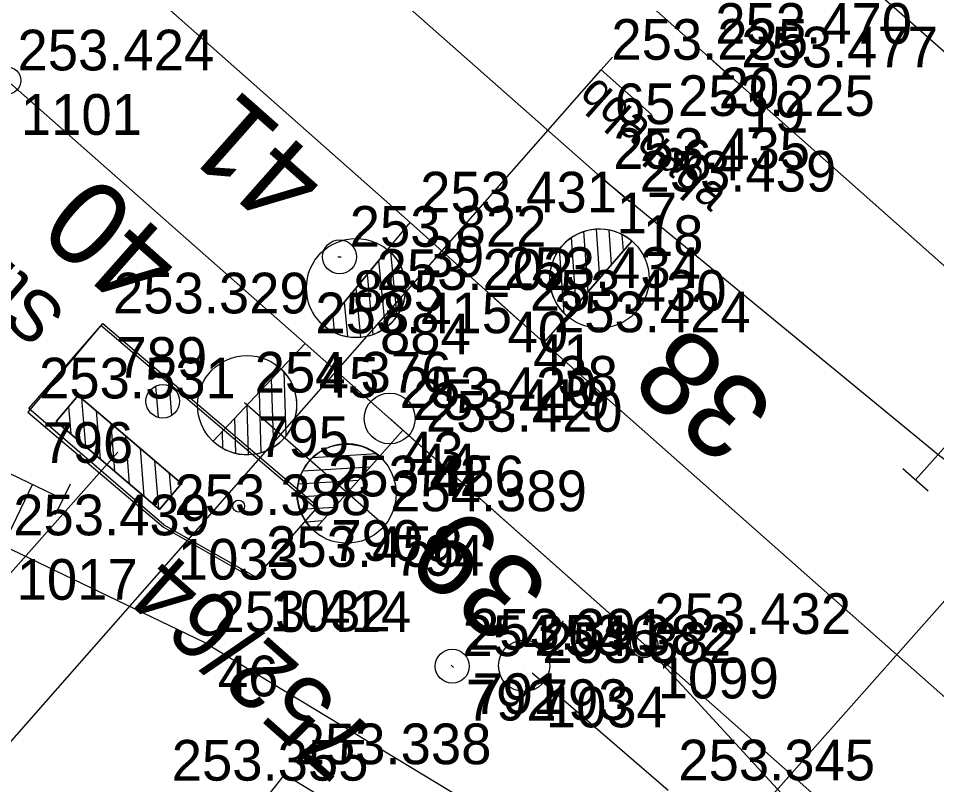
# Model space of a CAD drawing. Extents: x -496688 to -495455, y -1089309 to -1088026.
# Drawn here: x -496224.8 to -496197.72, y -1088446.9 to -1088424.3 of the extents above; entities that cross this region are included whole.
import ezdxf

# ---------------------------------------------------------------- set-up
doc = ezdxf.new("R2010")
doc.units = 0
for name, color, linetype in [('Vrstva 1', 7, 'Continuous'), ('Vrstva 10', 7, 'Continuous'), ('Vrstva 15', 7, 'Continuous'), ('Vrstva 16', 7, 'Continuous'), ('Vrstva 17', 7, 'Continuous'), ('Vrstva 2', 7, 'Continuous'), ('Vrstva 23', 7, 'Continuous'), ('Vrstva 25', 7, 'Continuous'), ('Vrstva 3', 7, 'Continuous'), ('Vrstva 36', 7, 'Continuous'), ('Vrstva 4', 7, 'Continuous'), ('Vrstva 55', 7, 'Continuous'), ('Vrstva 57', 7, 'Continuous'), ('Vrstva 59', 7, 'Continuous'), ('Vrstva 6', 7, 'Continuous'), ('Vrstva 60', 7, 'Continuous'), ('Vrstva 61', 7, 'Continuous'), ('Vrstva 7', 7, 'Continuous')]:
    doc.layers.add(name, color=color, linetype=linetype)

msp = doc.modelspace()

# ---------------------------------------------------------------- linework, layer by layer
at = {"layer": 'Vrstva 1'}
for points in [[(-496133.331, -1088482.129), (-496170.85, -1088448.892), (-496201.292, -1088421.94), (-496228.817, -1088397.564), (-496259.484, -1088370.356), (-496295.495, -1088338.436), (-496321.941, -1088315.102), (-496368.146, -1088274.115), (-496386.312, -1088258.02), (-496419.129, -1088229.028), (-496434.711, -1088215.25), (-496459.03, -1088193.761), (-496488.382, -1088167.801), (-496490.273, -1088166.162), (-496503.436, -1088154.084), (-496512.25, -1088145.132), (-496520.705, -1088135.775), (-496522.729, -1088133.535), (-496532.365, -1088122.544)], [(-496152.389, -1088471.491), (-496161.166, -1088463.737), (-496174.218, -1088452.207), (-496175.79, -1088450.813), (-496194.308, -1088434.436), (-496204.55, -1088425.355), (-496231.966, -1088401.135), (-496262.723, -1088373.931), (-496298.89, -1088341.905), (-496325.197, -1088318.624), (-496370.802, -1088278.244), (-496382.006, -1088268.353), (-496388.792, -1088262.316), (-496399.609, -1088252.698), (-496403.58, -1088249.174), (-496431.636, -1088224.314), (-496435.314, -1088221.061), (-496452.9, -1088205.491), (-496457.288, -1088201.602), (-496470.932, -1088189.544), (-496488.059, -1088174.063), (-496496.963, -1088165.224)], [(-496207.558, -1088429.044), (-496235.503, -1088404.373), (-496265.522, -1088377.816), (-496281.415, -1088363.725), (-496286.679, -1088359.049), (-496301.592, -1088345.863), (-496328.276, -1088322.216), (-496373.906, -1088281.808), (-496385.06, -1088271.911), (-496391.826, -1088265.931), (-496403.083, -1088255.913), (-496406.313, -1088253.053), (-496434.626, -1088227.925), (-496438.305, -1088224.673), (-496456.053, -1088209.011), (-496460.541, -1088205.051), (-496465.074, -1088201.022), (-496474.506, -1088192.651), (-496483.926, -1088184.29)], [(-496098.321, -1088532.14), (-496113.381, -1088518.859), (-496142.095, -1088493.38), (-496184.385, -1088455.93), (-496196.867, -1088444.876), (-496209.306, -1088433.861), (-496213.249, -1088430.329), (-496225.685, -1088419.311), (-496238.055, -1088408.352), (-496252.739, -1088395.349), (-496269.088, -1088380.829), (-496284.933, -1088366.798), (-496289.774, -1088362.518), (-496304.914, -1088349.103), (-496331.751, -1088325.354), (-496382.404, -1088280.635)], [(-496101.697, -1088535.642), (-496116.65, -1088522.36), (-496145.401, -1088496.824), (-496192.559, -1088454.988), (-496206.347, -1088442.759), (-496213.463, -1088436.447), (-496216.342, -1088433.89), (-496225.123, -1088426.139), (-496237.731, -1088415.01), (-496248.348, -1088406.17), (-496261.601, -1088395.991)], [(-496207.558, -1088429.044), (-496197.683, -1088437.169), (-496177.864, -1088451.902), (-496176.041, -1088453.176)], [(-496225.248, -1088439.85), (-496219.315, -1088442.699), (-496204.791, -1088451.487), (-496197.276, -1088457.363), (-496187.907, -1088465.601)], [(-496175.44, -1088476.59), (-496187.155, -1088463.683), (-496193.339, -1088456.911), (-496206.347, -1088442.759)]]:
    msp.add_lwpolyline(points, dxfattribs=at)
at = {"layer": 'Vrstva 10'}
for p, q in [((-496220.749, -1088435.15), (-496220.676, -1088436.068)), ((-496220.348, -1088435.144), (-496220.279, -1088436.018)), ((-496223.033, -1088435.43), (-496223.682, -1088436.191)), ((-496219.989, -1088438.026), (-496223.033, -1088435.43)), ((-496222.931, -1088435.516), (-496222.819, -1088436.927)), ((-496223.314, -1088435.76), (-496223.251, -1088436.559)), ((-496222.501, -1088435.884), (-496222.389, -1088437.293)), ((-496223.682, -1088436.191), (-496220.639, -1088438.787)), ((-496223.68, -1088436.19), (-496223.68, -1088436.192)), ((-496222.071, -1088436.251), (-496221.959, -1088437.66)), ((-496221.64, -1088436.618), (-496221.529, -1088438.028)), ((-496252.863, -1088472.082), (-496221.865, -1088437.093)), ((-496221.21, -1088436.985), (-496221.098, -1088438.395)), ((-496220.78, -1088437.352), (-496220.668, -1088438.761)), ((-496220.35, -1088437.719), (-496220.296, -1088438.386)), ((-496220.639, -1088438.787), (-496219.989, -1088438.026))]:
    msp.add_line(p, q, dxfattribs=at)
msp.add_lwpolyline([(-496219.989, -1088438.026), (-496220.639, -1088438.787), (-496223.682, -1088436.191), (-496223.033, -1088435.43)], close=True, dxfattribs=at)
msp.add_circle((-496220.539, -1088435.596), 0.495, dxfattribs=at)
msp.add_circle((-496220.539, -1088435.596), 0.495, dxfattribs=at)
at = {"layer": 'Vrstva 15'}
for p, q in [((-496226.114, -1088441.653), (-496224.382, -1088438.047)), ((-496223.697, -1088438.931), (-496223.264, -1088438.029))]:
    msp.add_line(p, q, dxfattribs=at)
msp.add_lwpolyline([(-496223.481, -1088438.48), (-496225.284, -1088437.614), (-496227.015, -1088441.22), (-496225.212, -1088442.086)], dxfattribs=at)
at = {"layer": 'Vrstva 16'}
msp.add_lwpolyline([(-496184.629, -1088475.67), (-496187.454, -1088475.604), (-496194.899, -1088468.574), (-496191.403, -1088465.223), (-496199.911, -1088458.038), (-496208.371, -1088451.846), (-496216.95, -1088446.6), (-496219.092, -1088449.299), (-496214.995, -1088454.026), (-496208.343, -1088460.841), (-496177.898, -1088488.575), (-496173.306, -1088483.846), (-496178.781, -1088476.82)], dxfattribs=at)
at = {"layer": 'Vrstva 17'}
msp.add_lwpolyline([(-496214.136, -1088439.14), (-496218.129, -1088435.641)], dxfattribs=at)
at = {"layer": 'Vrstva 2'}
for p, q in [((-496213.906, -1088431.12), (-496213.249, -1088430.329)), ((-496208.002, -1088432.365), (-496208.127, -1088430.594)), ((-496207.654, -1088431.964), (-496207.756, -1088430.523)), ((-496207.308, -1088431.563), (-496207.379, -1088430.551)), ((-496208.629, -1088433.087), (-496206.711, -1088430.876)), ((-496206.711, -1088430.876), (-496208.629, -1088433.086)), ((-496208.35, -1088432.766), (-496208.49, -1088430.771)), ((-496206.959, -1088431.162), (-496206.992, -1088430.687)), ((-496213.907, -1088431.12), (-496215.769, -1088433.378)), ((-496215.769, -1088433.378), (-496213.905, -1088431.121)), ((-496213.905, -1088431.121), (-496213.907, -1088431.12)), ((-496208.71, -1088433.006), (-496208.843, -1088431.113)), ((-496214.177, -1088431.448), (-496213.987, -1088433.437)), ((-496213.824, -1088431.198), (-496213.643, -1088433.088)), ((-496214.514, -1088431.857), (-496214.345, -1088433.625)), ((-496214.851, -1088432.267), (-496214.714, -1088433.705)), ((-496215.19, -1088432.675), (-496215.093, -1088433.687)), ((-496215.527, -1088433.085), (-496215.482, -1088433.56)), ((-496208.629, -1088433.086), (-496208.629, -1088433.087)), ((-496208.63, -1088433.088), (-496209.306, -1088433.861)), ((-496217.047, -1088434.638), (-496216.342, -1088433.89)), ((-496217.048, -1088434.638), (-496219.05, -1088436.774)), ((-496219.05, -1088436.774), (-496217.047, -1088434.639)), ((-496217.047, -1088434.639), (-496217.048, -1088434.638)), ((-496217.339, -1088434.948), (-496217.275, -1088436.945)), ((-496216.971, -1088434.721), (-496216.91, -1088436.619)), ((-496217.701, -1088435.335), (-496217.645, -1088437.11)), ((-496218.064, -1088435.722), (-496218.018, -1088437.166)), ((-496218.427, -1088436.109), (-496218.395, -1088437.124)), ((-496218.79, -1088436.496), (-496218.775, -1088436.973)), ((-496214.142, -1088437.219), (-496213.463, -1088436.447)), ((-496214.232, -1088437.151), (-496216.127, -1088437.267)), ((-496216.082, -1088439.412), (-496214.143, -1088437.219)), ((-496214.142, -1088437.22), (-496216.082, -1088439.412)), ((-496214.143, -1088437.219), (-496214.142, -1088437.22)), ((-496214.424, -1088437.538), (-496216.418, -1088437.661)), ((-496214.775, -1088437.935), (-496216.548, -1088438.044)), ((-496215.127, -1088438.332), (-496216.569, -1088438.421)), ((-496215.478, -1088438.73), (-496216.492, -1088438.792)), ((-496215.83, -1088439.127), (-496216.306, -1088439.157))]:
    msp.add_line(p, q, dxfattribs=at)
for points in [[(-496213.249, -1088430.329), (-496225.685, -1088419.311), (-496238.055, -1088408.352)], [(-496216.342, -1088433.89), (-496225.123, -1088426.139), (-496237.731, -1088415.01)], [(-496209.306, -1088433.861), (-496196.867, -1088444.876), (-496184.385, -1088455.93)], [(-496213.854, -1088436.093), (-496206.347, -1088442.759), (-496192.559, -1088454.988)], [(-496206.347, -1088442.759), (-496193.339, -1088456.911)]]:
    msp.add_lwpolyline(points, dxfattribs=at)
for centre, radius in [((-496225.123, -1088426.139), 0.4), ((-496207.665, -1088431.974), 1.462), ((-496214.842, -1088432.257), 1.462), ((-496218.054, -1088435.713), 1.462), ((-496215.119, -1088438.321), 1.462), ((-496206.347, -1088442.759), 0.4)]:
    msp.add_circle(centre, radius, dxfattribs=at)
for centre, start, end in [((-496207.67, -1088431.981), 49.0398, 229.0006), ((-496214.838, -1088432.249), 230.4753, 50.4361), ((-496218.049, -1088435.706), 226.8458, 46.8066), ((-496215.112, -1088438.316), 48.538, 228.4988)]:
    msp.add_arc(centre, 1.464, start, end, dxfattribs=at)
at = {"layer": 'Vrstva 23'}
msp.add_lwpolyline([(-496224.487, -1088435.813), (-496222.307, -1088433.305), (-496215.969, -1088438.702), (-496217.792, -1088440.781), (-496220.496, -1088439.255), (-496224.487, -1088435.813)], dxfattribs=at)
at = {"layer": 'Vrstva 25'}
msp.add_line((-496215.378, -1088431.339), (-496215.278, -1088431.339), dxfattribs=at)
msp.add_circle((-496215.328, -1088431.339), 0.5, dxfattribs=at)
at = {"layer": 'Vrstva 3'}
for p, q in [((-496198.346, -1088437.917), (-496197.02, -1088436.421)), ((-496197.972, -1088438.249), (-496198.72, -1088437.586))]:
    msp.add_line(p, q, dxfattribs=at)
at = {"layer": 'Vrstva 36'}
msp.add_line((-496209.383, -1088442.83), (-496208.721, -1088442.08), dxfattribs=at)
msp.add_lwpolyline([(-496205.64, -1088447.077), (-496209.648, -1088443.612)], dxfattribs=at)
msp.add_circle((-496209.885, -1088443.395), 0.757, dxfattribs=at)
at = {"layer": 'Vrstva 4'}
for p, q in [((-496203.786, -1088426.051), (-496204.55, -1088425.355)), ((-496206.784, -1088429.713), (-496207.558, -1088429.044)), ((-496210.019, -1088433.227), (-496210.774, -1088432.552))]:
    msp.add_line(p, q, dxfattribs=at)
msp.add_lwpolyline([(-496213.082, -1088436.793), (-496213.854, -1088436.093)], dxfattribs=at)
at = {"layer": 'Vrstva 55'}
for p, q in [((-496222.37, -1088433.36), (-496224.52, -1088435.92)), ((-496216.02, -1088438.77), (-496222.37, -1088433.36)), ((-496224.52, -1088435.92), (-496220.52, -1088439.31)), ((-496217.83, -1088440.84), (-496216.02, -1088438.77)), ((-496220.52, -1088439.31), (-496217.83, -1088440.84))]:
    msp.add_line(p, q, dxfattribs=at)
at = {"layer": 'Vrstva 59'}
msp.add_circle((-496218.303, -1088438.688), 0.175, dxfattribs=at)
at = {"layer": 'Vrstva 6'}
for p, q in [((-496207.283, -1088425.451), (-496207.945, -1088426.199)), ((-496251.015, -1088475.218), (-496207.614, -1088425.825)), ((-496206.13, -1088427.137), (-496207.614, -1088425.825)), ((-496238.411, -1088487.695), (-496197.033, -1088440.957))]:
    msp.add_line(p, q, dxfattribs=at)
at = {"layer": 'Vrstva 60'}
for p, q in [((-496204.55, -1088425.355), (-496204.55, -1088425.355)), ((-496204.55, -1088425.355), (-496204.55, -1088425.355)), ((-496207.614, -1088425.825), (-496207.614, -1088425.825)), ((-496207.614, -1088425.825), (-496207.614, -1088425.825)), ((-496203.786, -1088426.051), (-496203.786, -1088426.051)), ((-496203.786, -1088426.051), (-496203.786, -1088426.051)), ((-496205.647, -1088427.483), (-496205.647, -1088427.483)), ((-496205.647, -1088427.483), (-496205.647, -1088427.483)), ((-496207.558, -1088429.044), (-496207.558, -1088429.044)), ((-496207.558, -1088429.044), (-496207.558, -1088429.044)), ((-496206.784, -1088429.713), (-496206.784, -1088429.713)), ((-496206.784, -1088429.713), (-496206.784, -1088429.713)), ((-496213.249, -1088430.329), (-496213.249, -1088430.329)), ((-496213.249, -1088430.329), (-496213.249, -1088430.329)), ((-496215.328, -1088431.339), (-496215.328, -1088431.339)), ((-496215.328, -1088431.339), (-496215.328, -1088431.339)), ((-496214.535, -1088432.613), (-496214.535, -1088432.613)), ((-496214.535, -1088432.613), (-496214.535, -1088432.613)), ((-496210.774, -1088432.552), (-496210.774, -1088432.552)), ((-496210.774, -1088432.552), (-496210.774, -1088432.552)), ((-496222.307, -1088433.305), (-496222.307, -1088433.305)), ((-496222.307, -1088433.305), (-496222.307, -1088433.305)), ((-496210.019, -1088433.227), (-496210.019, -1088433.227)), ((-496210.019, -1088433.227), (-496210.019, -1088433.227)), ((-496216.342, -1088433.89), (-496216.342, -1088433.89)), ((-496216.342, -1088433.89), (-496216.342, -1088433.89)), ((-496209.306, -1088433.861), (-496209.306, -1088433.861)), ((-496209.306, -1088433.861), (-496209.306, -1088433.861)), ((-496218.129, -1088435.641), (-496218.129, -1088435.641)), ((-496218.129, -1088435.641), (-496218.129, -1088435.641)), ((-496224.487, -1088435.813), (-496224.487, -1088435.813)), ((-496224.487, -1088435.813), (-496224.487, -1088435.813)), ((-496213.854, -1088436.093), (-496213.854, -1088436.093)), ((-496213.854, -1088436.093), (-496213.854, -1088436.093)), ((-496213.463, -1088436.447), (-496213.463, -1088436.447)), ((-496213.463, -1088436.447), (-496213.463, -1088436.447)), ((-496213.082, -1088436.793), (-496213.082, -1088436.793)), ((-496213.082, -1088436.793), (-496213.082, -1088436.793)), ((-496215.969, -1088438.702), (-496215.969, -1088438.702)), ((-496215.969, -1088438.702), (-496215.969, -1088438.702)), ((-496220.496, -1088439.255), (-496220.496, -1088439.255)), ((-496220.496, -1088439.255), (-496220.496, -1088439.255)), ((-496214.136, -1088439.14), (-496214.136, -1088439.14)), ((-496214.136, -1088439.14), (-496214.136, -1088439.14)), ((-496217.792, -1088440.781), (-496217.792, -1088440.781)), ((-496217.792, -1088440.781), (-496217.792, -1088440.781)), ((-496219.315, -1088442.699), (-496219.315, -1088442.699)), ((-496219.315, -1088442.699), (-496219.315, -1088442.699)), ((-496206.347, -1088442.759), (-496206.347, -1088442.759)), ((-496206.347, -1088442.759), (-496206.347, -1088442.759)), ((-496211.809, -1088443.22), (-496211.809, -1088443.22)), ((-496211.809, -1088443.22), (-496211.809, -1088443.22)), ((-496212.004, -1088443.411), (-496212.004, -1088443.411)), ((-496212.004, -1088443.411), (-496212.004, -1088443.411)), ((-496209.885, -1088443.396), (-496209.885, -1088443.396)), ((-496209.885, -1088443.396), (-496209.885, -1088443.396)), ((-496209.648, -1088443.612), (-496209.648, -1088443.612)), ((-496209.648, -1088443.612), (-496209.648, -1088443.612)), ((-496216.95, -1088446.6), (-496216.95, -1088446.6)), ((-496216.95, -1088446.6), (-496216.95, -1088446.6))]:
    msp.add_line(p, q, dxfattribs=at)
at = {"layer": 'Vrstva 7'}
msp.add_line((-496211.967, -1088443.444), (-496212.041, -1088443.378), dxfattribs=at)
for centre, radius in [((-496213.848, -1088436.105), 0.75), ((-496212.004, -1088443.411), 0.5)]:
    msp.add_circle(centre, radius, dxfattribs=at)

# ---------------------------------------------------------------- texts
at = {"layer": 'Vrstva 2'}
for s, rotation, p in [('41', 138.5184, (-496215.533, -1088428.847)), ('40', 138.5184, (-496219.823, -1088431.264)), ('38', 138.459, (-496202.391, -1088435.714)), ('39', 138.5184, (-496209.013, -1088441.014))]:
    msp.add_text(s, height=2.5, rotation=rotation, dxfattribs=at).set_placement(p)
at = {"layer": 'Vrstva 23'}
msp.add_text('St.2', height=1.5, rotation=139.2242, dxfattribs=at).set_placement((-496223.315, -1088432.948))
at = {"layer": 'Vrstva 57'}
msp.add_text('752/64', height=2, rotation=138.4632, dxfattribs=at).set_placement((-496214.193, -1088445.416))
at = {"layer": 'Vrstva 6'}
msp.add_text('qqaqaqa', height=1, rotation=318.5207, dxfattribs=at).set_placement((-496208.276, -1088426.574))
at = {"layer": 'Vrstva 60'}
for s, p in [('20', (-496204.15, -1088426.955)), ('20', (-496204.15, -1088426.955)), ('65', (-496207.214, -1088427.425)), ('65', (-496207.214, -1088427.425)), ('1101', (-496224.723, -1088427.739)), ('1101', (-496224.723, -1088427.739)), ('19', (-496203.386, -1088427.651)), ('19', (-496203.386, -1088427.651)), ('64', (-496205.247, -1088429.083)), ('64', (-496205.247, -1088429.083)), ('17', (-496207.158, -1088430.644)), ('17', (-496207.158, -1088430.644)), ('18', (-496206.384, -1088431.313)), ('18', (-496206.384, -1088431.313)), ('39', (-496212.849, -1088431.929)), ('39', (-496212.849, -1088431.929)), ('885', (-496214.928, -1088432.939)), ('885', (-496214.928, -1088432.939)), ('884', (-496214.135, -1088434.213)), ('884', (-496214.135, -1088434.213)), ('40', (-496210.374, -1088434.152)), ('40', (-496210.374, -1088434.152)), ('41', (-496209.619, -1088434.827)), ('41', (-496209.619, -1088434.827)), ('789', (-496221.907, -1088434.905)), ('789', (-496221.907, -1088434.905)), ('45', (-496215.942, -1088435.49)), ('45', (-496215.942, -1088435.49)), ('38', (-496208.906, -1088435.461)), ('38', (-496208.906, -1088435.461)), ('795', (-496217.729, -1088437.241)), ('795', (-496217.729, -1088437.241)), ('796', (-496224.087, -1088437.413)), ('796', (-496224.087, -1088437.413)), ('43', (-496213.454, -1088437.693)), ('43', (-496213.454, -1088437.693)), ('44', (-496213.063, -1088438.047)), ('44', (-496213.063, -1088438.047)), ('42', (-496212.682, -1088438.393)), ('42', (-496212.682, -1088438.393)), ('790', (-496215.569, -1088440.302)), ('790', (-496215.569, -1088440.302)), ('794', (-496213.736, -1088440.74)), ('794', (-496213.736, -1088440.74)), ('1033', (-496220.096, -1088440.855)), ('1033', (-496220.096, -1088440.855)), ('1017', (-496224.848, -1088441.45)), ('1017', (-496224.848, -1088441.45)), ('1032', (-496217.392, -1088442.381)), ('1032', (-496217.392, -1088442.381)), ('46', (-496218.915, -1088444.299)), ('46', (-496218.915, -1088444.299)), ('1099', (-496205.947, -1088444.359)), ('1099', (-496205.947, -1088444.359)), ('791', (-496211.409, -1088444.82)), ('791', (-496211.409, -1088444.82)), ('792', (-496211.604, -1088445.011)), ('792', (-496211.604, -1088445.011)), ('793', (-496209.485, -1088444.996)), ('793', (-496209.485, -1088444.996)), ('1034', (-496209.248, -1088445.212)), ('1034', (-496209.248, -1088445.212))]:
    msp.add_text(s, height=1.2, dxfattribs=at).set_placement(p)
at = {"layer": 'Vrstva 61'}
for s, p in [('253.470', (-496204.25, -1088425.055)), ('253.470', (-496204.25, -1088425.055)), ('253.235', (-496207.314, -1088425.525)), ('253.235', (-496207.314, -1088425.525)), ('253.424', (-496224.823, -1088425.839)), ('253.424', (-496224.823, -1088425.839)), ('253.477', (-496203.486, -1088425.751)), ('253.477', (-496203.486, -1088425.751)), ('253.225', (-496205.347, -1088427.183)), ('253.225', (-496205.347, -1088427.183)), ('253.435', (-496207.258, -1088428.744)), ('253.435', (-496207.258, -1088428.744)), ('253.439', (-496206.484, -1088429.413)), ('253.439', (-496206.484, -1088429.413)), ('253.431', (-496212.949, -1088430.029)), ('253.431', (-496212.949, -1088430.029)), ('253.822', (-496215.028, -1088431.039)), ('253.822', (-496215.028, -1088431.039)), ('253.202', (-496214.235, -1088432.313)), ('253.202', (-496214.235, -1088432.313)), ('253.434', (-496210.474, -1088432.252)), ('253.434', (-496210.474, -1088432.252)), ('253.430', (-496209.719, -1088432.927)), ('253.430', (-496209.719, -1088432.927)), ('253.329', (-496222.007, -1088433.005)), ('253.329', (-496222.007, -1088433.005)), ('253.415', (-496216.042, -1088433.59)), ('253.415', (-496216.042, -1088433.59)), ('253.424', (-496209.006, -1088433.561)), ('253.424', (-496209.006, -1088433.561)), ('254.376', (-496217.829, -1088435.341)), ('254.376', (-496217.829, -1088435.341)), ('253.531', (-496224.187, -1088435.513)), ('253.531', (-496224.187, -1088435.513)), ('253.420', (-496213.554, -1088435.793)), ('253.420', (-496213.554, -1088435.793)), ('253.419', (-496213.163, -1088436.147)), ('253.419', (-496213.163, -1088436.147)), ('253.420', (-496212.782, -1088436.493)), ('253.420', (-496212.782, -1088436.493)), ('253.456', (-496215.669, -1088438.402)), ('253.456', (-496215.669, -1088438.402)), ('254.389', (-496213.836, -1088438.84)), ('254.389', (-496213.836, -1088438.84)), ('253.388', (-496220.196, -1088438.955)), ('253.388', (-496220.196, -1088438.955)), ('253.439', (-496224.948, -1088439.55)), ('253.439', (-496224.948, -1088439.55)), ('253.458', (-496217.492, -1088440.481)), ('253.458', (-496217.492, -1088440.481)), ('253.414', (-496219.015, -1088442.399)), ('253.414', (-496219.015, -1088442.399)), ('253.432', (-496206.047, -1088442.459)), ('253.432', (-496206.047, -1088442.459)), ('253.391', (-496211.509, -1088442.92)), ('253.391', (-496211.509, -1088442.92)), ('254.046', (-496211.704, -1088443.111)), ('254.046', (-496211.704, -1088443.111)), ('253.382', (-496209.585, -1088443.096)), ('253.382', (-496209.585, -1088443.096)), ('253.382', (-496209.348, -1088443.312)), ('253.382', (-496209.348, -1088443.312)), ('253.338', (-496216.65, -1088446.3)), ('253.338', (-496216.65, -1088446.3)), ('253.355', (-496220.275, -1088446.784)), ('253.355', (-496220.275, -1088446.784)), ('253.345', (-496205.34, -1088446.777)), ('253.345', (-496205.34, -1088446.777))]:
    msp.add_text(s, height=1.2, dxfattribs=at).set_placement(p)

doc.saveas('drawing.dxf')
